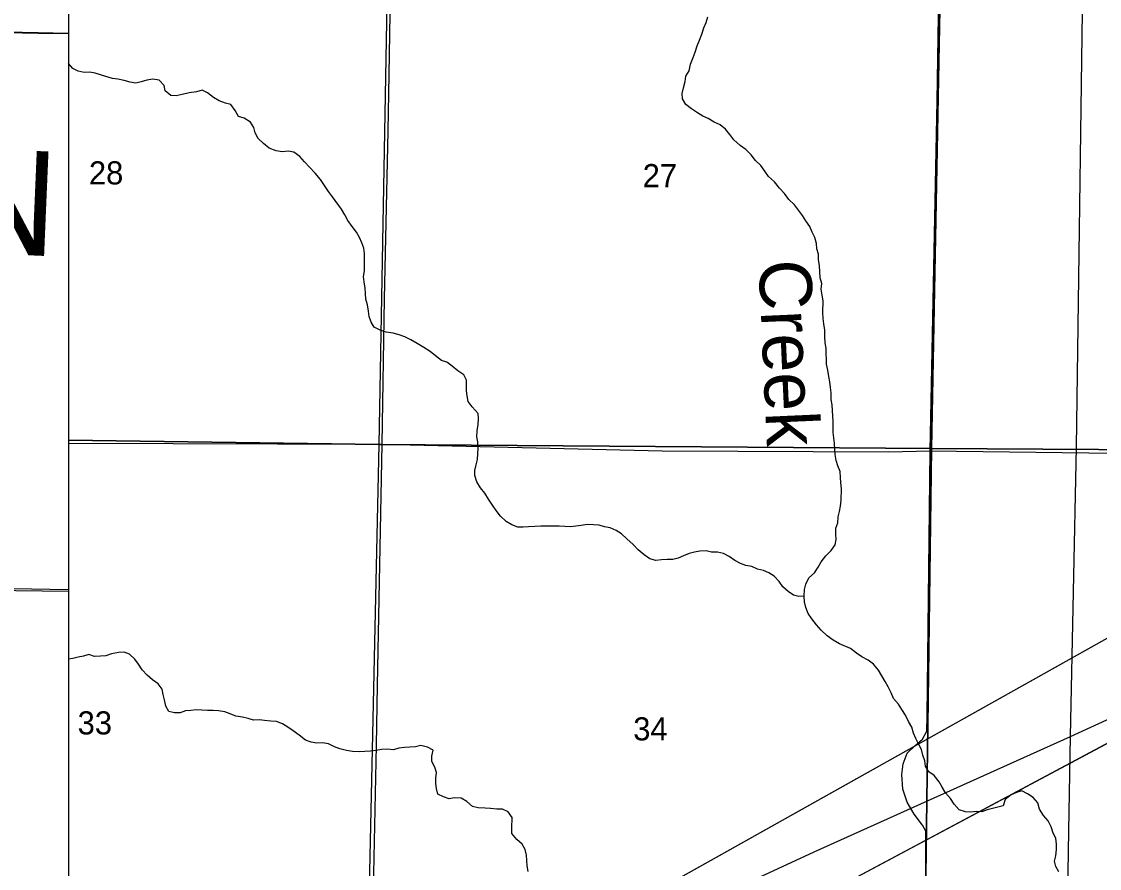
# Model space of a CAD drawing. Extents: x -6.2 to 37.4, y 0.2 to 22.2.
# Drawn here: x 5.038 to 6.014, y 19.604 to 20.371 of the extents above; entities that cross this region are included whole.
import ezdxf

# ---------------------------------------------------------------- set-up
doc = ezdxf.new("R2010")
doc.units = 0
for name, color, linetype in [('GM_X_County_Road', 7, 'Continuous'), ('GM_X_County_Text', 7, 'Continuous'), ('GM_X_Minor_River', 7, 'Continuous'), ('GM_X_Minor_River_Text', 7, 'Continuous'), ('GM_X_Rail_Line', 7, 'Continuous'), ('GM_X_Section', 7, 'Continuous'), ('GM_X_Section_Text', 7, 'Continuous'), ('GM_X_Township', 7, 'Continuous'), ('GM_X_Township_Road', 7, 'Continuous'), ('GM_X_US_Shield', 7, 'Continuous'), ('SH_Border', 7, 'Continuous'), ('SH_Cut_Line', 7, 'Continuous'), ('SH_Data', 7, 'Continuous')]:
    doc.layers.add(name, color=color, linetype=linetype)

msp = doc.modelspace()

# ---------------------------------------------------------------- linework, layer by layer
at = {"layer": 'GM_X_County_Road'}
msp.add_line((5.08086, 19.98939), (5.36472, 19.98861), dxfattribs=at)
for points in [[(5.86102, 19.98241), (5.86729, 20.2996), (5.87032, 20.49219)], [(4.97177, 20.36252), (4.98024, 20.36259), (4.99577, 20.36229), (5.05328, 20.36098), (5.08086, 20.36051)], [(5.36472, 19.98861), (5.61841, 19.98247), (5.82367, 19.98159), (5.86102, 19.98241), (6.02855, 19.98052), (6.24555, 19.9793), (6.27652, 19.98009)], [(5.85698, 19.48401), (5.85728, 19.62878), (5.85721, 19.63789), (5.85407, 19.64343), (5.84644, 19.6534), (5.84033, 19.6643), (5.83632, 19.67612), (5.83537, 19.68941), (5.83664, 19.69889), (5.84037, 19.70851), (5.8471, 19.71525), (5.854, 19.72123), (5.85809, 19.72857), (5.85827, 19.74204), (5.86102, 19.98241)], [(4.46428, 19.84868), (4.69891, 19.84455), (4.71314, 19.84531), (4.81575, 19.85018), (4.96122, 19.85694), (5.08086, 19.85541)]]:
    msp.add_lwpolyline(points, dxfattribs=at)
at = {"layer": 'GM_X_Minor_River'}
for points in [[(5.77997, 19.93254), (5.78046, 19.93784), (5.78067, 19.94807), (5.78022, 19.95377), (5.77994, 19.95852), (5.77968, 19.96383), (5.77733, 19.969), (5.77591, 19.97377), (5.77508, 19.9791), (5.77461, 19.98385), (5.77435, 19.98935), (5.77369, 19.99429), (5.77323, 19.99924), (5.77333, 20.00435), (5.77325, 20.00929), (5.77278, 20.01404), (5.77251, 20.01897), (5.77223, 20.0241), (5.77139, 20.02904), (5.77152, 20.03511), (5.77086, 20.03986), (5.77021, 20.045), (5.76937, 20.04994), (5.76854, 20.05565), (5.76714, 20.06099), (5.76705, 20.06573), (5.76677, 20.07048), (5.76688, 20.07541), (5.76604, 20.08054), (5.76559, 20.08624), (5.7657, 20.09174), (5.76488, 20.09763), (5.76423, 20.10258), (5.76396, 20.10789), (5.76418, 20.11851), (5.76334, 20.12345), (5.76232, 20.12897), (5.76281, 20.13408), (5.76159, 20.13942), (5.76114, 20.14493), (5.76087, 20.15005), (5.76004, 20.15576), (5.75996, 20.16069), (5.75855, 20.16565), (5.75808, 20.1704), (5.75649, 20.17574), (5.75432, 20.18072), (5.75216, 20.18588), (5.74848, 20.19089), (5.74536, 20.19569), (5.74168, 20.20051), (5.73818, 20.20532), (5.73318, 20.21035), (5.72912, 20.21555), (5.72449, 20.22058), (5.72007, 20.22616), (5.71469, 20.2312), (5.71138, 20.23601), (5.7077, 20.24102), (5.70287, 20.24567), (5.69882, 20.25068), (5.69419, 20.25551), (5.68896, 20.25903), (5.68339, 20.26426), (5.67952, 20.26908), (5.67584, 20.27409), (5.67081, 20.27798), (5.66537, 20.28018), (5.66014, 20.28351), (5.65526, 20.28588), (5.6504, 20.28883), (5.64499, 20.29235), (5.63978, 20.29644), (5.63685, 20.30143), (5.63639, 20.30637), (5.63763, 20.31146), (5.63926, 20.31712), (5.63993, 20.32204), (5.64269, 20.32691), (5.64414, 20.33295), (5.64654, 20.33897), (5.64815, 20.34387), (5.64997, 20.34934), (5.65216, 20.3546), (5.65417, 20.36006), (5.65618, 20.36571), (5.65818, 20.3706), (5.65961, 20.37569)], [(5.34982, 20.12516), (5.34954, 20.1299), (5.34852, 20.13561), (5.34787, 20.14037), (5.34873, 20.14566), (5.34885, 20.15135), (5.34877, 20.15647), (5.34868, 20.16121), (5.34822, 20.16615), (5.34642, 20.17093), (5.34444, 20.17571), (5.34151, 20.18051), (5.33765, 20.18571), (5.33379, 20.19129), (5.33106, 20.19646), (5.32795, 20.20146), (5.31985, 20.21262), (5.31636, 20.21762), (5.3125, 20.22301), (5.30902, 20.22839), (5.30421, 20.23399), (5.29903, 20.23959), (5.29459, 20.24442), (5.29034, 20.24925), (5.28493, 20.25315), (5.27984, 20.25401), (5.27434, 20.25355), (5.26887, 20.25442), (5.26248, 20.25683), (5.25746, 20.26091), (5.25245, 20.26556), (5.24972, 20.27074), (5.24868, 20.2755), (5.24556, 20.28031), (5.23996, 20.28383), (5.23469, 20.28546), (5.23159, 20.29102), (5.22792, 20.29621), (5.22283, 20.29764), (5.2172, 20.29965), (5.21196, 20.3026), (5.20675, 20.30688), (5.20188, 20.30926), (5.19655, 20.30785), (5.1899, 20.30684), (5.18381, 20.30526), (5.1783, 20.30404), (5.17339, 20.30452), (5.16837, 20.30879), (5.16733, 20.31356), (5.16289, 20.31839), (5.15723, 20.31926), (5.15172, 20.31823), (5.14659, 20.31701), (5.14182, 20.31559), (5.13673, 20.31645), (5.13109, 20.31808), (5.12543, 20.31914), (5.12053, 20.32), (5.1147, 20.32163), (5.10492, 20.32486), (5.10001, 20.32553), (5.0949, 20.32525), (5.08962, 20.3265), (5.08456, 20.32888), (5.08086, 20.33348)], [(5.74703, 19.85091), (5.7421, 19.85063), (5.7372, 19.85167), (5.73235, 19.85518), (5.72752, 19.85945), (5.7244, 19.86425), (5.71977, 19.86909), (5.71491, 19.87203), (5.71004, 19.87422), (5.70476, 19.87527), (5.69952, 19.87784), (5.69423, 19.87871), (5.68935, 19.88051), (5.6843, 19.88327), (5.67907, 19.88679), (5.67402, 19.88954), (5.66855, 19.8906), (5.66307, 19.89071), (5.65817, 19.89195), (5.65249, 19.89168), (5.64755, 19.89065), (5.64279, 19.88941), (5.63764, 19.88743), (5.63286, 19.88525), (5.6281, 19.88421), (5.6228, 19.88413), (5.61769, 19.88385), (5.61275, 19.88319), (5.60729, 19.88463), (5.60207, 19.88834), (5.59668, 19.89281), (5.59224, 19.89764), (5.58648, 19.90287), (5.58165, 19.90733), (5.57679, 19.91027), (5.57117, 19.91285), (5.56626, 19.91371), (5.56137, 19.91514), (5.55627, 19.91562), (5.5506, 19.91573), (5.54509, 19.9149), (5.54016, 19.91424), (5.53541, 19.91376), (5.53012, 19.91387), (5.5252, 19.91416), (5.52028, 19.91426), (5.51404, 19.91438), (5.50855, 19.9143), (5.50305, 19.91404), (5.49718, 19.91377), (5.49244, 19.9133), (5.48752, 19.9134), (5.48226, 19.9154), (5.47703, 19.91854), (5.47202, 19.92338), (5.46796, 19.9284), (5.46485, 19.93339), (5.46118, 19.93877), (5.45769, 19.94415), (5.45382, 19.94916), (5.45053, 19.95435), (5.44875, 19.96007), (5.44885, 19.96481), (5.4499, 19.96972), (5.45114, 19.97482), (5.45144, 19.97974), (5.45173, 19.98486), (5.45147, 19.99055), (5.45063, 19.99531), (5.45074, 20.00061), (5.45162, 20.00648), (5.4521, 20.0114), (5.45183, 20.01633), (5.44646, 20.02232), (5.44278, 20.02732), (5.44175, 20.03228), (5.44128, 20.03703), (5.44119, 20.04177), (5.44111, 20.0467), (5.43875, 20.05149), (5.43333, 20.05501), (5.42831, 20.0591), (5.42346, 20.0628), (5.41858, 20.06441), (5.41317, 20.0685), (5.40833, 20.0724), (5.40254, 20.07611), (5.39637, 20.07965), (5.39076, 20.08299), (5.38533, 20.08575), (5.38007, 20.08757), (5.3748, 20.089), (5.36839, 20.09008), (5.36313, 20.09189), (5.35769, 20.09447), (5.35495, 20.09926), (5.35316, 20.10423), (5.35251, 20.10917), (5.35149, 20.11469), (5.3499, 20.11984), (5.34982, 20.12516)], [(5.97762, 19.60108), (5.97488, 19.60607), (5.97366, 19.61083), (5.97489, 19.61574), (5.97539, 19.62123), (5.97549, 19.62615), (5.97485, 19.63148), (5.9723, 19.63627), (5.97071, 19.64199), (5.96798, 19.64716), (5.96354, 19.65199), (5.96007, 19.65794), (5.95848, 19.66347), (5.95423, 19.6683), (5.94919, 19.67163), (5.94414, 19.67438), (5.93919, 19.67296), (5.93441, 19.67097), (5.92902, 19.66672), (5.9272, 19.66088), (5.92244, 19.65965), (5.9175, 19.65861), (5.91274, 19.65738), (5.90778, 19.65539), (5.90286, 19.65568), (5.89793, 19.65502), (5.89302, 19.6555), (5.88719, 19.65732), (5.88294, 19.66253), (5.87945, 19.66753), (5.87483, 19.67274), (5.87191, 19.67773), (5.86936, 19.68271), (5.86475, 19.6883), (5.8599, 19.69181), (5.85698, 19.6968), (5.85632, 19.70175), (5.85453, 19.70671), (5.85332, 19.71205), (5.8504, 19.71704), (5.84823, 19.72182), (5.84587, 19.7268), (5.84447, 19.73213), (5.84136, 19.73732), (5.83883, 19.74306), (5.83534, 19.74806), (5.83242, 19.75305), (5.82798, 19.75807), (5.82563, 19.76342), (5.8229, 19.76879), (5.82017, 19.77358), (5.81743, 19.77857), (5.81414, 19.78395), (5.8097, 19.78915), (5.80486, 19.79285), (5.79925, 19.796), (5.79421, 19.79933), (5.78899, 19.80341), (5.77887, 19.80779), (5.77325, 19.81094), (5.76766, 19.81503), (5.76228, 19.82007), (5.75803, 19.8249), (5.75378, 19.83029), (5.75048, 19.8351), (5.74851, 19.84064), (5.7473, 19.84578), (5.74703, 19.85091), (5.74715, 19.85678), (5.74839, 19.86188), (5.75116, 19.86751), (5.75637, 19.87215), (5.7595, 19.8772), (5.76244, 19.88207), (5.76653, 19.8873), (5.77155, 19.89213), (5.77506, 19.89737), (5.77593, 19.90228), (5.77565, 19.90703), (5.77557, 19.91253), (5.77738, 19.91742), (5.77768, 19.92273), (5.77892, 19.92763), (5.77997, 19.93254)], [(5.31628, 19.71698), (5.31081, 19.71785), (5.3057, 19.71776), (5.30061, 19.71862), (5.29535, 19.72043), (5.28976, 19.72491), (5.28436, 19.72881), (5.27951, 19.73232), (5.27465, 19.73507), (5.26901, 19.73727), (5.2641, 19.73756), (5.25824, 19.73825), (5.25334, 19.73892), (5.24841, 19.73864), (5.24352, 19.74006), (5.23824, 19.74112), (5.23221, 19.742), (5.22714, 19.74419), (5.22226, 19.74599), (5.2166, 19.74686), (5.21168, 19.74715), (5.20657, 19.74726), (5.20166, 19.74754), (5.19675, 19.74802), (5.19162, 19.74737), (5.1867, 19.74709), (5.18193, 19.74529), (5.17662, 19.74501), (5.17173, 19.74644), (5.1688, 19.75124), (5.16779, 19.75695), (5.16637, 19.76172), (5.16553, 19.76648), (5.16204, 19.77148), (5.15681, 19.77519), (5.15198, 19.77927), (5.14754, 19.7841), (5.14405, 19.7891), (5.14093, 19.7939), (5.1361, 19.79836), (5.13122, 19.80016), (5.1261, 19.7997), (5.11983, 19.79869), (5.11468, 19.79689), (5.10975, 19.79642), (5.10445, 19.79615), (5.09919, 19.79797), (5.09442, 19.79654), (5.08948, 19.79551), (5.08473, 19.79446), (5.08086, 19.79377)], [(5.49707, 19.60145), (5.49604, 19.60659), (5.49596, 19.61133), (5.49549, 19.61627), (5.49446, 19.62141), (5.49172, 19.62621), (5.4867, 19.63029), (5.48227, 19.63569), (5.48218, 19.64063), (5.48239, 19.65029), (5.4789, 19.65548), (5.47384, 19.65786), (5.46854, 19.65778), (5.46287, 19.65846), (5.45796, 19.65875), (5.45172, 19.65907), (5.44664, 19.66031), (5.44143, 19.66477), (5.43638, 19.66772), (5.43033, 19.66803), (5.42559, 19.66737), (5.42033, 19.66918), (5.41508, 19.67156), (5.41404, 19.67651), (5.41339, 19.68127), (5.4133, 19.68601), (5.41397, 19.69112), (5.41237, 19.69589), (5.40983, 19.70106), (5.40974, 19.7058), (5.41099, 19.71147), (5.40574, 19.71404), (5.39972, 19.71549), (5.39496, 19.71444), (5.38985, 19.71417), (5.38492, 19.71389), (5.37998, 19.71304), (5.37503, 19.71162), (5.36937, 19.71212), (5.36425, 19.71203), (5.3595, 19.71118), (5.35419, 19.71053), (5.34926, 19.71006), (5.34396, 19.70978), (5.33809, 19.71009), (5.33243, 19.71096), (5.3266, 19.7126), (5.32171, 19.71422), (5.31628, 19.71698)]]:
    msp.add_lwpolyline(points, dxfattribs=at)
at = {"layer": 'GM_X_Rail_Line'}
for points in [[(6.86104, 19.5138), (6.86366, 19.68706), (6.86448, 19.72092), (6.86811, 19.85399), (6.87013, 19.97553), (6.87027, 19.97886), (6.87188, 20.07204), (6.87223, 20.09839), (6.87931, 20.47706), (6.87948, 20.48391), (6.88449, 20.73399), (6.89038, 20.98158), (6.89238, 21.10742), (5.08086, 21.10742), (5.08086, 18.73488)], [(5.95421, 17.70742), (5.95464, 17.73589), (5.95897, 17.99343), (5.96235, 18.24518), (5.97247, 18.73855), (5.97681, 19.01971), (5.98659, 19.63824), (5.98805, 19.72376), (5.99343, 19.98571), (6.00043, 20.49066), (6.01007, 20.99513), (6.012, 21.10742)], [(4.99566, 20.36257), (5.05317, 20.36126), (5.08086, 20.36079)], [(5.08086, 19.30825), (5.35296, 19.4325), (5.756, 19.61918), (5.98805, 19.72376), (6.36373, 19.89628), (6.54498, 19.9774), (6.80742, 20.09797)]]:
    msp.add_lwpolyline(points, dxfattribs=at)
at = {"layer": 'GM_X_Section'}
for points in [[(5.37112, 20.48802), (5.87199, 20.49448), (5.86238, 19.98478), (5.36225, 19.98815)], [(5.87199, 20.49448), (6.37505, 20.48536), (6.36649, 19.98171), (5.86238, 19.98478)], [(5.86238, 19.98478), (5.85557, 19.48318), (5.35117, 19.49098), (5.36225, 19.98815)], [(6.36649, 19.98171), (6.35528, 19.47792), (5.85557, 19.48318), (5.86238, 19.98478)]]:
    msp.add_lwpolyline(points, close=True, dxfattribs=at)
msp.add_lwpolyline([(5.08086, 19.35407), (4.95311, 19.35638), (4.96298, 19.85907), (5.08086, 19.85698)], dxfattribs=at)
at = {"layer": 'GM_X_Township'}
msp.add_lwpolyline([(4.99566, 20.36257), (5.05317, 20.36126), (5.08086, 20.36079)], dxfattribs=at)
at = {"layer": 'GM_X_Township_Road'}
for points in [[(5.36472, 19.98861), (5.36695, 20.1202), (5.37017, 20.27215), (5.37116, 20.32351), (5.37373, 20.48802), (5.37447, 20.5307), (5.37662, 20.63591), (5.37944, 20.77363), (5.38192, 20.92937), (5.38316, 20.98677)], [(5.35508, 19.48996), (5.35669, 19.57058), (5.35967, 19.71558), (5.36066, 19.77025), (5.36472, 19.98861)]]:
    msp.add_lwpolyline(points, dxfattribs=at)
at = {"layer": 'GM_X_US_Shield'}
for points in [[(5.08086, 20.49064), (5.08086, 19.99219), (5.36225, 19.98815), (5.37112, 20.48802)], [(5.08086, 19.99219), (5.08086, 19.49383), (5.35117, 19.49098), (5.36225, 19.98815)]]:
    msp.add_lwpolyline(points, close=True, dxfattribs=at)
at = {"layer": 'SH_Border'}
for p, q in [((2.48033, 17.82715), (9.08657, 21.53204)), ((9.08657, 21.35383), (2.48033, 17.82715)), ((5.08086, 21.10742), (5.08086, 14.30742))]:
    msp.add_line(p, q, dxfattribs=at)
at = {"layer": 'SH_Cut_Line'}
for points in [[(5.08086, 20.36079), (5.05317, 20.36126), (4.99566, 20.36257)], [(4.99566, 20.36257), (5.05317, 20.36126), (5.08086, 20.36079)]]:
    msp.add_lwpolyline(points, dxfattribs=at)
at = {"layer": 'SH_Data'}
msp.add_lwpolyline([(9.08657, 21.35383), (2.48033, 17.82715), (9.08657, 21.53204)], close=True, dxfattribs=at)

# ---------------------------------------------------------------- texts
at = {"layer": 'GM_X_County_Text'}
msp.add_text('N', height=0.0947, rotation=357.58092, dxfattribs=at).set_placement((4.97761, 20.16255))
at = {"layer": 'GM_X_Minor_River_Text'}
msp.add_text('Creek', height=0.047368, rotation=272.5896, dxfattribs=at).set_placement((5.70561, 20.15477))
at = {"layer": 'GM_X_Section_Text'}
for s, p in [('28', (5.09927, 20.22392)), ('27', (5.60073, 20.22142)), ('33', (5.08906, 19.72559)), ('34', (5.59219, 19.72017))]:
    msp.add_text(s, height=0.020928, rotation=0.00001, dxfattribs=at).set_placement(p)

doc.saveas('drawing.dxf')
